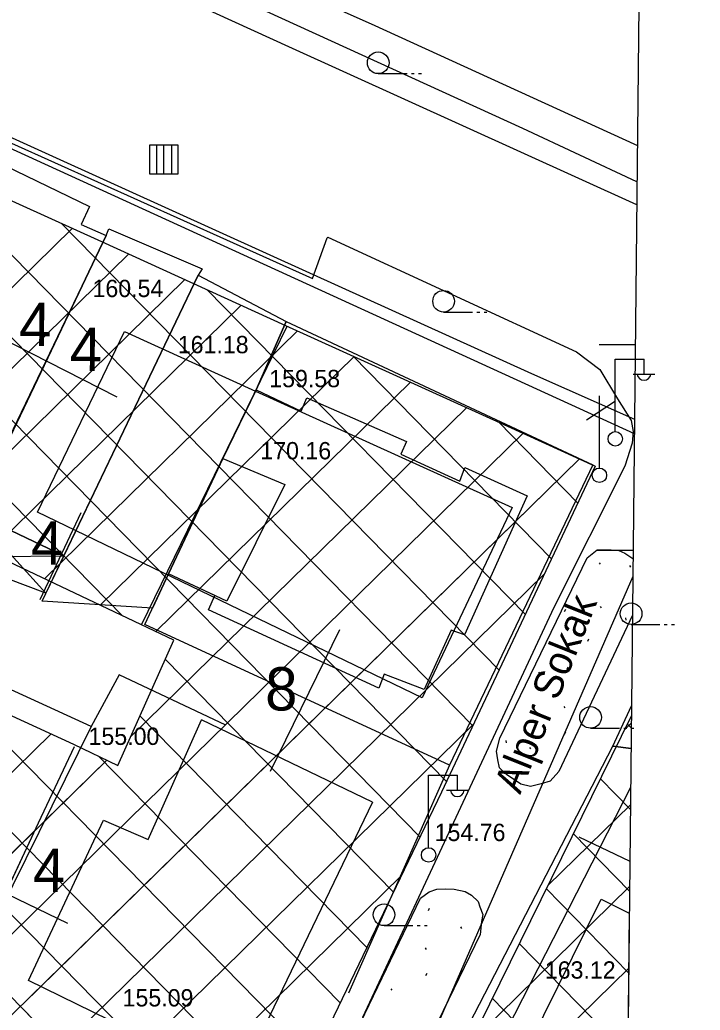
# Model space of a CAD drawing. Extents: x 419677 to 421689, y 4450851 to 4452923.
# Drawn here: x 420658.2 to 420705.3, y 4451753.9 to 4451822.5 of the extents above; entities that cross this region are included whole.
import ezdxf

# ---------------------------------------------------------------- set-up
doc = ezdxf.new("R2010")
doc.units = 0
for name, color, linetype in [('AA_HH', 7, 'Continuous'), ('Level 1', 7, 'Continuous'), ('Level 12', 7, 'Continuous'), ('Level 15', 7, 'Continuous'), ('Level 20', 7, 'Continuous'), ('Level 27', 7, 'Continuous'), ('Level 34', 7, 'Continuous'), ('Level 41', 7, 'Continuous'), ('Level 62', 7, 'Continuous')]:
    doc.layers.add(name, color=color, linetype=linetype)

msp = doc.modelspace()

# ---------------------------------------------------------------- linework, layer by layer
at = {"layer": 'AA_HH'}
for p, q in [((420682.976, 4451818.79), (420684.976, 4451818.79)), ((420685.276, 4451818.79), (420685.476, 4451818.79)), ((420685.776, 4451818.79), (420685.976, 4451818.79)), ((420669.13, 4451813.835), (420667.13, 4451813.835)), ((420667.13, 4451813.835), (420667.13, 4451811.835)), ((420669.13, 4451813.835), (420667.13, 4451813.835)), ((420667.13, 4451813.835), (420667.13, 4451811.835)), ((420667.635, 4451811.835), (420667.635, 4451813.835)), ((420668.13, 4451811.835), (420668.13, 4451813.835)), ((420668.678, 4451811.835), (420668.678, 4451813.835)), ((420669.13, 4451811.835), (420669.13, 4451813.835)), ((420669.13, 4451811.835), (420669.13, 4451813.835)), ((420667.13, 4451811.835), (420669.13, 4451811.835)), ((420667.13, 4451811.835), (420669.13, 4451811.835)), ((420687.509, 4451802.26), (420689.509, 4451802.26)), ((420689.809, 4451802.26), (420690.009, 4451802.26)), ((420690.309, 4451802.26), (420690.509, 4451802.26)), ((420700.785, 4451800), (420698.285, 4451800)), ((420699.392, 4451794.003), (420699.392, 4451799.003)), ((420699.392, 4451799.003), (420701.392, 4451799.003)), ((420701.392, 4451798.003), (420701.392, 4451799.003)), ((420700.632, 4451797.963), (420702.132, 4451797.963)), ((420697.419, 4451794.799), (420699.349, 4451796.069)), ((420698.309, 4451791.449), (420698.309, 4451796.449)), ((420659.955, 4451782.78), (420654.886, 4451788.361)), ((420700.635, 4451785.734), (420698.135, 4451785.734)), ((420653.252, 4451785.29), (420661.198, 4451785.379)), ((420700.497, 4451780.609), (420702.497, 4451780.609)), ((420702.797, 4451780.609), (420702.997, 4451780.609)), ((420703.297, 4451780.609), (420703.497, 4451780.609)), ((420697.692, 4451773.422), (420699.692, 4451773.422)), ((420699.992, 4451773.422), (420700.192, 4451773.422)), ((420700.492, 4451773.422), (420700.692, 4451773.422)), ((420686.462, 4451765.16), (420686.462, 4451770.16)), ((420686.462, 4451770.16), (420688.462, 4451770.16)), ((420688.462, 4451769.16), (420688.462, 4451770.16)), ((420687.702, 4451769.12), (420689.202, 4451769.12)), ((420683.381, 4451759.743), (420685.381, 4451759.743)), ((420685.681, 4451759.743), (420685.881, 4451759.743)), ((420686.181, 4451759.743), (420686.381, 4451759.743))]:
    msp.add_line(p, q, dxfattribs=at)
for points in [[(420173.096, 4452234.536), (420705.284, 4452228.915), (420698.004, 4451534.891), (420165.768, 4451540.511)], [(420662.97, 4451809.579), (420662.395, 4451808.338), (420664.122, 4451807.569), (420655.547, 4451789.603), (420649.07, 4451792.548), (420649.645, 4451793.828), (420643.128, 4451796.734), (420651.317, 4451813.807), (420652.942, 4451812.942), (420653.457, 4451814.185)], [(420661.198, 4451785.379), (420654.886, 4451788.361), (420655.547, 4451789.603), (420664.122, 4451807.569), (420664.315, 4451808.036), (420670.773, 4451805.264), (420670.496, 4451804.817)], [(420659.693, 4451782.233), (420670.496, 4451804.817), (420676.597, 4451801.614), (420674.514, 4451796.882), (420672.214, 4451792.119), (420668.448, 4451784.129), (420667.341, 4451781.742)], [(420697.836, 4451791.679), (420687.928, 4451770.867), (420666.82, 4451780.621), (420668.448, 4451784.129), (420672.214, 4451792.119), (420674.514, 4451796.882), (420676.597, 4451801.614)], [(420693.298, 4451789.516), (420688.949, 4451779.884), (420688.039, 4451780.209), (420686.153, 4451776.099), (420683.386, 4451777.156), (420683.02, 4451776.208), (420671.231, 4451781.637), (420671.651, 4451782.623), (420668.448, 4451784.129), (420672.214, 4451792.119), (420674.514, 4451796.882), (420677.638, 4451795.401), (420678.043, 4451796.328), (420684.935, 4451793.284), (420684.553, 4451792.415), (420688.644, 4451790.548), (420688.971, 4451791.497)], [(420672.214, 4451792.119), (420676.504, 4451790.303), (420672.501, 4451782.223), (420668.448, 4451784.129)], [(420659.955, 4451782.78), (420653.252, 4451785.29), (420654.886, 4451788.361), (420661.198, 4451785.379)]]:
    msp.add_lwpolyline(points, close=True, dxfattribs=at)
for points in [[(420259.334, 4452014.645), (420280.217, 4452005.261), (420315.318, 4451989.251), (420354.968, 4451971.459), (420390.503, 4451955.263), (420429.833, 4451937.11), (420466.068, 4451920.579), (420499.77, 4451905.272), (420531.24, 4451891.076), (420565.867, 4451875.12), (420595.856, 4451861.257), (420627.802, 4451847.075), (420654.753, 4451834.559), (420682.493, 4451822.247), (420700.93, 4451813.813)], [(420700.903, 4451811.3), (420693.004, 4451814.984), (420625.14, 4451845.986), (420547.659, 4451881.204), (420485.393, 4451909.382), (420427.567, 4451935.684), (420374.097, 4451960.332), (420319.625, 4451984.952), (420258.821, 4452012.963)], [(420700.886, 4451809.684), (420676.797, 4451820.648), (420625.948, 4451843.858), (420578.24, 4451865.75), (420535.248, 4451884.902), (420498.711, 4451901.547), (420441.797, 4451927.723), (420408.259, 4451942.853), (420377.701, 4451956.943), (420326.546, 4451980.132), (420287.445, 4451998.071), (420268.2, 4452007.011), (420258.269, 4452011.323)], [(420624.949, 4451790.555), (420615.55, 4451770.76), (420615.548, 4451770.72), (420614.986, 4451770.66), (420592.471, 4451781.164), (420606.061, 4451812.334), (420614.637, 4451830.257), (420615.465, 4451831.05), (420616.876, 4451831.321), (420618.567, 4451830.982), (420633.73, 4451824.705), (420678.415, 4451804.6), (420679.453, 4451807.408), (420679.494, 4451807.447), (420696.716, 4451799.499), (420698.335, 4451798.281), (420699.547, 4451796.257), (420700.495, 4451794.742), (420700.649, 4451793.976), (420700.562, 4451793.178), (420700.067, 4451791.593), (420695.146, 4451781.793), (420681.899, 4451753.381)], [(420672.429, 4451773.634), (420665.029, 4451777.118), (420663.087, 4451773.536), (420655.276, 4451777.113), (420654.742, 4451775.964), (420637.099, 4451783.721)], [(420700.616, 4451783.946), (420684.365, 4451746.633), (420680.51, 4451738.681), (420680.601, 4451738.437), (420700.037, 4451728.745)], [(420700.491, 4451772.027), (420699.241, 4451772.177), (420700.522, 4451774.973)], [(420663.087, 4451773.536), (420653.124, 4451753.378), (420644.155, 4451757.883)], [(420700.249, 4451748.952), (420691.368, 4451751.492), (420688.935, 4451752.246), (420699.241, 4451772.177), (420700.491, 4451772.027)], [(420687.928, 4451770.867), (420680.915, 4451755.061)], [(420700.463, 4451769.316), (420691.368, 4451751.492), (420700.249, 4451748.952)]]:
    msp.add_lwpolyline(points, dxfattribs=at)
for centre, radius in [((420682.976, 4451819.54), 0.75), ((420687.509, 4451803.01), 0.75), ((420699.402, 4451793.479), 0.5), ((420698.299, 4451790.949), 0.501), ((420700.497, 4451781.359), 0.75), ((420697.692, 4451774.172), 0.75), ((420686.472, 4451764.636), 0.5), ((420683.381, 4451760.493), 0.75)]:
    msp.add_circle(centre, radius, dxfattribs=at)
for centre in [(420701.392, 4451798.007), (420688.462, 4451769.164)]:
    msp.add_arc(centre, 0.474, 184.83843, 355.14641, dxfattribs=at)
at = {"layer": 'Level 1'}
for p, q in [((420654.085, 4451786.645), (420663.865, 4451806.975)), ((420654.085, 4451786.645), (420663.865, 4451806.975)), ((420666.572, 4451780.595), (420676.67, 4451801.29)), ((420666.572, 4451780.595), (420676.67, 4451801.29))]:
    msp.add_line(p, q, dxfattribs=at)
for points in [[(420653.094, 4451753.295), (420659.449, 4451766.863), (420661.936, 4451772.145)], [(420654.708, 4451756.74), (420659.449, 4451766.863), (420661.936, 4451772.145)]]:
    msp.add_lwpolyline(points, dxfattribs=at)
at = {"layer": 'Level 12'}
msp.add_line((420696.88, 4451765.89), (420700.409, 4451764.218), dxfattribs=at)
msp.add_line((420696.88, 4451765.89), (420700.409, 4451764.218), dxfattribs=at)
at = {"layer": 'Level 15'}
for points in [[(420588.475, 4451845.031), (420616.21, 4451831.585), (420610.386, 4451820.514), (420633.033, 4451810.282), (420638.984, 4451822.072), (420700.717, 4451793.844)], [(420588.475, 4451845.031), (420616.21, 4451831.585), (420610.386, 4451820.514), (420633.033, 4451810.282), (420638.984, 4451822.072), (420700.717, 4451793.844)], [(420700.717, 4451793.844), (420700.72, 4451793.843)], [(420700.717, 4451793.844), (420700.72, 4451793.843)]]:
    msp.add_lwpolyline(points, dxfattribs=at)
at = {"layer": 'Level 20'}
for p, q in [((420664.894, 4451796.368), (420655.321, 4451801.231)), ((420664.894, 4451796.368), (420655.321, 4451801.231)), ((420659.366, 4451788.395), (420665.395, 4451800.927)), ((420659.366, 4451788.395), (420665.395, 4451800.927)), ((420662.374, 4451788.354), (420659.529, 4451782.318)), ((420662.374, 4451788.354), (420659.529, 4451782.318)), ((420680.307, 4451780.233), (420675.496, 4451770.412)), ((420680.307, 4451780.233), (420675.496, 4451770.412)), ((420661.476, 4451759.893), (420652.729, 4451764.098)), ((420661.476, 4451759.893), (420652.729, 4451764.098))]:
    msp.add_line(p, q, dxfattribs=at)
for points in [[(420665.395, 4451800.927), (420674.486, 4451796.791), (420692.247, 4451788.729)], [(420665.395, 4451800.927), (420674.486, 4451796.791), (420692.247, 4451788.729)], [(420686.013, 4451775.517), (420659.366, 4451788.395)], [(420686.013, 4451775.517), (420659.366, 4451788.395)], [(420692.247, 4451788.729), (420686.013, 4451775.517)], [(420692.247, 4451788.729), (420686.013, 4451775.517)], [(420663.954, 4451767.05), (420667.039, 4451765.712), (420670.748, 4451774.009)], [(420663.954, 4451767.05), (420667.039, 4451765.712), (420670.748, 4451774.009)], [(420682.582, 4451768.29), (420670.748, 4451774.009)], [(420682.582, 4451768.29), (420670.748, 4451774.009)], [(420682.582, 4451768.29), (420674.58, 4451751.638), (420673.235, 4451748.839)], [(420682.582, 4451768.29), (420674.58, 4451751.638), (420673.235, 4451748.839)], [(420658.753, 4451755.946), (420663.954, 4451767.05)], [(420658.753, 4451755.946), (420663.954, 4451767.05)], [(420700.11, 4451735.71), (420688.482, 4451741.421), (420698.428, 4451761.571), (420700.372, 4451760.598)], [(420700.11, 4451735.71), (420688.482, 4451741.421), (420698.428, 4451761.571), (420700.372, 4451760.598)], [(420700.372, 4451760.598), (420700.11, 4451735.71)], [(420673.235, 4451748.839), (420658.753, 4451755.946)], [(420673.235, 4451748.839), (420658.753, 4451755.946)]]:
    msp.add_lwpolyline(points, dxfattribs=at)
at = {"layer": 'Level 27'}
for points in [[(420617.35, 4451828.24), (420639.004, 4451818.403), (420650.904, 4451812.993), (420663.804, 4451807.143), (420676.554, 4451801.343), (420691.946, 4451794.357), (420698.02, 4451791.59)], [(420617.35, 4451828.24), (420639.004, 4451818.403), (420650.904, 4451812.993), (420663.804, 4451807.143), (420676.554, 4451801.343), (420691.946, 4451794.357), (420698.02, 4451791.59)], [(420628.38, 4451787.41), (420640.226, 4451782.247), (420651.044, 4451777.293), (420661.874, 4451772.313), (420664.95, 4451770.833), (420668.83, 4451779.527), (420654.145, 4451786.476), (420641.305, 4451792.546), (420629.345, 4451798.255), (420627.251, 4451799.266), (420625.785, 4451796.175), (420614.27, 4451772.05)], [(420628.38, 4451787.41), (420640.226, 4451782.247), (420651.044, 4451777.293), (420661.874, 4451772.313), (420664.95, 4451770.833), (420668.83, 4451779.527), (420654.145, 4451786.476), (420641.305, 4451792.546), (420629.345, 4451798.255), (420627.251, 4451799.266), (420625.785, 4451796.175), (420614.27, 4451772.05)], [(420698.02, 4451791.59), (420687.354, 4451768.985), (420678.185, 4451749.905), (420674.66, 4451742.57)], [(420698.02, 4451791.59), (420687.354, 4451768.985), (420678.185, 4451749.905), (420674.66, 4451742.57)], [(420682.85, 4451738.349), (420696.412, 4451765.911), (420700.515, 4451774.286)], [(420682.85, 4451738.349), (420696.412, 4451765.911), (420700.515, 4451774.286)]]:
    msp.add_lwpolyline(points, dxfattribs=at)
at = {"layer": 'Level 34'}
for p, q in [((420665.271, 4451781.211), (420620.675, 4451826.73)), ((420665.271, 4451781.211), (420620.675, 4451826.73)), ((420685.872, 4451765.9), (420630.766, 4451822.145)), ((420685.872, 4451765.9), (420630.766, 4451822.145)), ((420687.71, 4451769.739), (420640.858, 4451817.56)), ((420687.71, 4451769.739), (420640.858, 4451817.56)), ((420689.53, 4451773.597), (420650.955, 4451812.97)), ((420689.53, 4451773.597), (420650.955, 4451812.97)), ((420691.35, 4451777.455), (420661.032, 4451808.4)), ((420691.35, 4451777.455), (420661.032, 4451808.4)), ((420644.434, 4451791.067), (420661.78, 4451808.061)), ((420644.434, 4451791.067), (420661.78, 4451808.061)), ((420648.29, 4451789.244), (420665.685, 4451806.287)), ((420648.29, 4451789.244), (420665.685, 4451806.287)), ((420652.145, 4451787.422), (420669.589, 4451804.512)), ((420652.145, 4451787.422), (420669.589, 4451804.512)), ((420693.171, 4451781.313), (420671.128, 4451803.811)), ((420693.171, 4451781.313), (420671.128, 4451803.811)), ((420656, 4451785.598), (420673.492, 4451802.736)), ((420656, 4451785.598), (420673.492, 4451802.736)), ((420659.854, 4451783.775), (420677.396, 4451800.961)), ((420659.854, 4451783.775), (420677.396, 4451800.961)), ((420663.708, 4451781.951), (420681.302, 4451799.188)), ((420663.708, 4451781.951), (420681.302, 4451799.188)), ((420694.991, 4451785.17), (420681.221, 4451799.225)), ((420694.991, 4451785.17), (420681.221, 4451799.225)), ((420667.562, 4451780.127), (420685.208, 4451797.415)), ((420667.562, 4451780.127), (420685.208, 4451797.415)), ((420665.85, 4451772.85), (420689.114, 4451795.642)), ((420665.85, 4451772.85), (420689.114, 4451795.642)), ((420696.811, 4451789.028), (420691.305, 4451794.648)), ((420696.811, 4451789.028), (420691.305, 4451794.648)), ((420652.004, 4451753.685), (420693.019, 4451793.868)), ((420655.123, 4451756.74), (420693.019, 4451793.868)), ((420655.815, 4451751.818), (420696.92, 4451792.091)), ((420658.373, 4451754.324), (420696.92, 4451792.091)), ((420664.78, 4451747.419), (420627.457, 4451785.513)), ((420674.815, 4451742.892), (420633.299, 4451785.266)), ((420674.815, 4451742.892), (420633.299, 4451785.266)), ((420659.623, 4451749.949), (420694.491, 4451784.111)), ((420659.623, 4451749.949), (420694.491, 4451784.111)), ((420676.657, 4451746.726), (420643.184, 4451780.893)), ((420676.657, 4451746.726), (420643.184, 4451780.893)), ((420684.029, 4451762.065), (420668.233, 4451778.188)), ((420684.029, 4451762.065), (420668.233, 4451778.188)), ((420678.5, 4451750.561), (420653.348, 4451776.233)), ((420678.5, 4451750.561), (420653.348, 4451776.233)), ((420682.186, 4451758.231), (420666.48, 4451774.261)), ((420682.186, 4451758.231), (420666.48, 4451774.261)), ((420663.431, 4451748.08), (420689.577, 4451773.697)), ((420663.431, 4451748.08), (420689.577, 4451773.697)), ((420700.028, 4451773.293), (420700.51, 4451773.765)), ((420700.028, 4451773.293), (420700.51, 4451773.765)), ((420700.506, 4451773.44), (420700.236, 4451773.716)), ((420700.506, 4451773.44), (420700.236, 4451773.716)), ((420644.37, 4451757.404), (420660.317, 4451773.029)), ((420644.37, 4451757.404), (420660.317, 4451773.029)), ((420648.187, 4451755.545), (420664.173, 4451771.207)), ((420649.407, 4451756.74), (420664.173, 4451771.207)), ((420680.343, 4451754.396), (420663.605, 4451771.48)), ((420680.343, 4451754.396), (420663.605, 4451771.48)), ((420700.447, 4451767.785), (420698.369, 4451769.906)), ((420700.447, 4451767.785), (420698.369, 4451769.906)), ((420694.739, 4451762.511), (420700.45, 4451768.106)), ((420694.739, 4451762.511), (420700.45, 4451768.106)), ((420700.388, 4451762.13), (420696.502, 4451766.096)), ((420700.388, 4451762.13), (420696.502, 4451766.096)), ((420667.239, 4451746.212), (420684.57, 4451763.191)), ((420667.239, 4451746.212), (420684.57, 4451763.191)), ((420689.419, 4451751.699), (420700.391, 4451762.449)), ((420689.419, 4451751.699), (420700.391, 4451762.449)), ((420700.328, 4451756.475), (420694.631, 4451762.29)), ((420700.328, 4451756.475), (420694.631, 4451762.29)), ((420700.269, 4451750.82), (420692.758, 4451758.486)), ((420700.269, 4451750.82), (420692.758, 4451758.486)), ((420684.099, 4451740.886), (420700.332, 4451756.79)), ((420684.099, 4451740.886), (420700.332, 4451756.79)), ((420700.21, 4451745.164), (420690.886, 4451754.681)), ((420700.21, 4451745.164), (420690.886, 4451754.681)), ((420664.78, 4451747.419), (420658.373, 4451753.959))]:
    msp.add_line(p, q, dxfattribs=at)
at = {"layer": 'Level 41'}
for p, q in [((420698.291, 4451784.893), (420698.362, 4451784.786)), ((420698.291, 4451784.893), (420698.362, 4451784.786)), ((420700.39, 4451784.701), (420700.461, 4451784.594)), ((420700.39, 4451784.701), (420700.461, 4451784.594)), ((420695.893, 4451781.518), (420695.965, 4451781.678)), ((420695.893, 4451781.518), (420695.965, 4451781.678)), ((420698.358, 4451781.863), (420698.429, 4451781.756)), ((420698.358, 4451781.863), (420698.429, 4451781.756)), ((420700.116, 4451781.072), (420700.134, 4451780.912)), ((420700.116, 4451781.072), (420700.134, 4451780.912)), ((420697.509, 4451779.458), (420697.581, 4451779.618)), ((420697.509, 4451779.458), (420697.581, 4451779.618)), ((420694.083, 4451777.312), (420694.154, 4451777.206)), ((420694.083, 4451777.312), (420694.154, 4451777.206)), ((420696.071, 4451777.52), (420696.142, 4451777.68)), ((420696.071, 4451777.52), (420696.142, 4451777.68)), ((420698.291, 4451776.383), (420698.296, 4451776.376)), ((420698.291, 4451776.383), (420698.296, 4451776.376)), ((420695.835, 4451774.93), (420695.906, 4451774.823)), ((420695.835, 4451774.93), (420695.906, 4451774.823)), ((420693.194, 4451773.737), (420693.265, 4451773.896)), ((420693.194, 4451773.737), (420693.265, 4451773.896)), ((420691.823, 4451772.562), (420691.841, 4451772.402)), ((420691.823, 4451772.562), (420691.841, 4451772.402)), ((420695.893, 4451773.008), (420695.965, 4451773.168)), ((420695.893, 4451773.008), (420695.965, 4451773.168)), ((420693.453, 4451772.092), (420693.523, 4451771.985)), ((420693.453, 4451772.092), (420693.523, 4451771.985)), ((420686.466, 4451760.791), (420686.537, 4451760.951)), ((420686.466, 4451760.791), (420686.537, 4451760.951)), ((420688.686, 4451759.654), (420688.757, 4451759.547)), ((420688.686, 4451759.654), (420688.757, 4451759.547)), ((420686.23, 4451758.201), (420686.301, 4451758.094)), ((420686.23, 4451758.201), (420686.301, 4451758.094)), ((420686.288, 4451756.279), (420686.36, 4451756.439)), ((420686.288, 4451756.279), (420686.36, 4451756.439)), ((420688.753, 4451756.624), (420688.796, 4451756.559)), ((420688.753, 4451756.624), (420688.796, 4451756.559)), ((420683.848, 4451755.363), (420683.918, 4451755.256)), ((420683.848, 4451755.363), (420683.918, 4451755.256))]:
    msp.add_line(p, q, dxfattribs=at)
at = {"layer": 'Level 62'}
for p, q in [((420700.585, 4451781.247), (420695.498, 4451770.421)), ((420700.585, 4451781.247), (420695.498, 4451770.421)), ((420700.588, 4451781.254), (420700.585, 4451781.247)), ((420700.588, 4451781.254), (420700.585, 4451781.247)), ((420690.043, 4451759.136), (420684.097, 4451746.846)), ((420690.043, 4451759.136), (420684.097, 4451746.846))]:
    msp.add_line(p, q, dxfattribs=at)
for points in [[(420619.004, 4451831.882), (420640.659, 4451822.045), (420652.558, 4451816.635), (420665.458, 4451810.785), (420678.209, 4451804.985), (420693.602, 4451797.998), (420700.727, 4451794.838)], [(420619.004, 4451831.882), (420640.659, 4451822.045), (420652.558, 4451816.635), (420665.458, 4451810.785), (420678.209, 4451804.985), (420693.602, 4451797.998), (420700.727, 4451794.838)], [(420700.727, 4451794.838), (420700.731, 4451794.836)], [(420700.727, 4451794.838), (420700.731, 4451794.836)], [(420695.498, 4451770.421), (420694.881, 4451769.747), (420694.26, 4451769.574), (420693.528, 4451769.391), (420692.859, 4451769.538), (420691.856, 4451770.208), (420691.381, 4451770.683), (420691.257, 4451771.234), (420691.183, 4451771.825), (420691.402, 4451772.733), (420697.45, 4451785.222), (420698.146, 4451785.775), (420699.116, 4451785.775), (420699.645, 4451785.749), (420700.073, 4451785.555), (420700.626, 4451785.176)], [(420695.498, 4451770.421), (420694.881, 4451769.747), (420694.26, 4451769.574), (420693.528, 4451769.391), (420692.859, 4451769.538), (420691.856, 4451770.208), (420691.381, 4451770.683), (420691.257, 4451771.234), (420691.183, 4451771.825), (420691.402, 4451772.733), (420697.45, 4451785.222), (420698.146, 4451785.775), (420699.116, 4451785.775), (420699.645, 4451785.749), (420700.073, 4451785.555), (420700.626, 4451785.176)], [(420700.626, 4451785.176), (420700.629, 4451785.174)], [(420700.626, 4451785.176), (420700.629, 4451785.174)], [(420684.097, 4451746.846), (420683.62, 4451746.221), (420682.998, 4451745.968), (420682.527, 4451745.862), (420681.826, 4451745.76), (420681.128, 4451745.987), (420680.252, 4451746.356), (420680.252, 4451746.356), (420679.878, 4451746.949), (420679.722, 4451747.401), (420679.669, 4451748.052), (420679.696, 4451748.721), (420685.898, 4451761.639), (420686.513, 4451762.072), (420687.045, 4451762.267), (420687.665, 4451762.301), (420688.235, 4451762.275), (420688.993, 4451762.107), (420689.433, 4451761.862), (420689.902, 4451761.419), (420690.008, 4451761.052), (420690.221, 4451760.5), (420690.142, 4451760.015), (420690.043, 4451759.136)], [(420684.097, 4451746.846), (420683.62, 4451746.221), (420682.998, 4451745.968), (420682.527, 4451745.862), (420681.826, 4451745.76), (420681.128, 4451745.987), (420680.252, 4451746.356), (420680.252, 4451746.356), (420679.878, 4451746.949), (420679.722, 4451747.401), (420679.669, 4451748.052), (420679.696, 4451748.721), (420685.898, 4451761.639), (420686.513, 4451762.072), (420687.045, 4451762.267), (420687.665, 4451762.301), (420688.235, 4451762.275), (420688.993, 4451762.107), (420689.433, 4451761.862), (420689.902, 4451761.419), (420690.008, 4451761.052), (420690.221, 4451760.5), (420690.142, 4451760.015), (420690.043, 4451759.136)]]:
    msp.add_lwpolyline(points, dxfattribs=at)

# ---------------------------------------------------------------- texts
at = {"layer": 'AA_HH'}
for s, p in [('160.54', (420663.185, 4451803.3)), ('161.18', (420669.093, 4451799.407)), ('159.58', (420675.431, 4451797.055)), ('170.16', (420674.811, 4451792.055)), ('163.12', (420694.518, 4451756.066))]:
    msp.add_text(s, height=1.2, dxfattribs=at).set_placement(p)
for s, height, rotation, p in [('Alper Sokak', 2, 68.19045, (420692.813, 4451768.78)), ('155.00 ', 1.2, 359.99814, (420662.911, 4451772.263)), ('154.76 ', 1.2, 359.99814, (420686.887, 4451765.601)), ('155.09 ', 1.2, 359.99814, (420665.27, 4451754.137))]:
    msp.add_text(s, height=height, rotation=rotation, dxfattribs=at).set_placement(p)
at = {"layer": 'Level 20'}
for s, p in [('4', (420658.093, 4451799.928)), ('4', (420658.093, 4451799.928)), ('4', (420661.604, 4451798.196)), ('4', (420661.604, 4451798.196)), ('4', (420658.909, 4451784.773)), ('4', (420658.909, 4451784.773)), ('8', (420675.138, 4451774.66)), ('8', (420675.138, 4451774.66)), ('4', (420659.05, 4451762.095)), ('4', (420659.05, 4451762.095))]:
    msp.add_text(s, height=3, rotation=359.41414, dxfattribs=at).set_placement(p)

doc.saveas('drawing.dxf')
